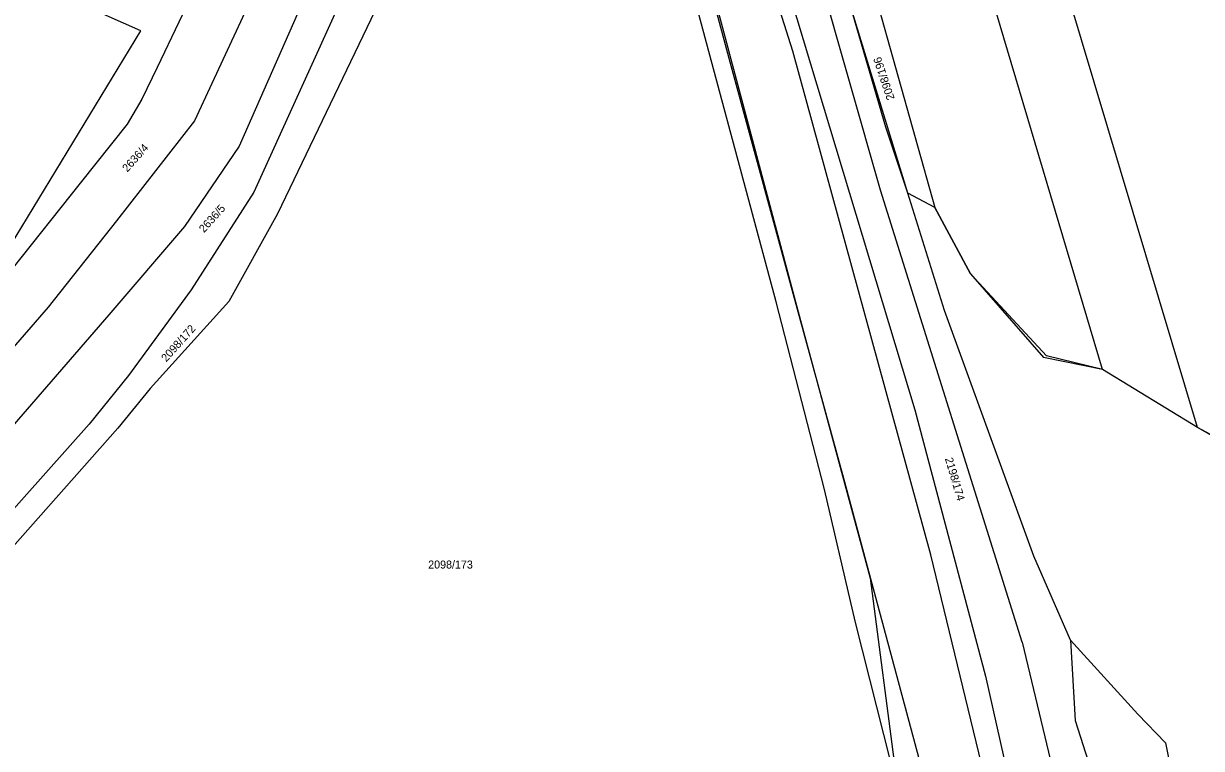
# Model space of a CAD drawing. Extents: x -581999 to -572728, y -1219553 to -1212032.
# Drawn here: x -576696.1 to -576401.8, y -1215188.7 to -1215007.7 of the extents above; entities that cross this region are included whole.
import ezdxf

# ---------------------------------------------------------------- set-up
doc = ezdxf.new("R2010")
doc.units = 0
for name, color, linetype in [('Vrstva 1', 7, 'Continuous'), ('Vrstva 2', 7, 'Continuous'), ('Vrstva 4', 7, 'Continuous'), ('Vrstva 63', 7, 'Continuous')]:
    doc.layers.add(name, color=color, linetype=linetype)

msp = doc.modelspace()

# ---------------------------------------------------------------- linework, layer by layer
at = {"layer": 'Vrstva 1'}
for p, q in [((-576426.475, -1215094.083), (-576490.872, -1214877.571)), ((-576402.736, -1215108.527), (-576468.095, -1214890.51)), ((-576483.173, -1215000.943), (-576468.416, -1215053.601)), ((-576480.59, -1215033.583), (-576489.589, -1215002.748)), ((-576475.153, -1215049.99), (-576480.59, -1215033.583)), ((-576468.416, -1215053.601), (-576475.153, -1215049.99)), ((-576465.959, -1215079.313), (-576475.153, -1215049.99)), ((-576468.416, -1215053.601), (-576459.433, -1215070.151)), ((-576459.433, -1215070.151), (-576441.232, -1215091.074)), ((-576426.475, -1215094.083), (-576441.232, -1215091.074)), ((-576402.736, -1215108.527), (-576426.475, -1215094.083)), ((-576364.24, -1215129.59), (-576402.736, -1215108.527))]:
    msp.add_line(p, q, dxfattribs=at)
for points in [[(-576666.812, -1215009.494), (-576721.865, -1214985.095), (-576796.846, -1214952.656), (-576875.331, -1214918.224)], [(-576508, -1215077.202), (-576528.404, -1215001.206), (-576543.968, -1214951.436)], [(-576651.928, -1214995.929), (-576662.755, -1215018.642), (-576666.581, -1215026.559), (-576670.24, -1215032.796), (-576681.933, -1215047.533)], [(-576605.278, -1214998.073), (-576632.632, -1215055.176)], [(-576638.609, -1215000.141), (-576653.423, -1215031.989), (-576672.862, -1215056.904)], [(-576625.555, -1215000.381), (-576642.227, -1215038.322), (-576655.918, -1215058.386)], [(-576616.254, -1215000.595), (-576638.582, -1215049.796)], [(-576700.755, -1215065.422), (-576666.812, -1215009.494)], [(-576681.933, -1215047.533), (-576699.047, -1215068.995), (-576708.757, -1215080.384)], [(-576638.582, -1215049.796), (-576654.22, -1215074.162), (-576669.873, -1215095.585), (-576679.737, -1215107.732)], [(-576632.632, -1215055.176), (-576644.796, -1215077.121), (-576664.501, -1215098.822), (-576672.544, -1215108.691)], [(-576672.862, -1215056.904), (-576689.977, -1215078.518), (-576711.817, -1215103.568)], [(-576655.918, -1215058.386), (-576674.837, -1215080.443), (-576700.014, -1215109.592)], [(-576495.959, -1215124.039), (-576508, -1215077.202)], [(-576434.448, -1215161.709), (-576443.603, -1215140.726), (-576465.959, -1215079.313)], [(-576679.737, -1215107.732), (-576712.28, -1215144.232)], [(-576672.544, -1215108.691), (-576703.42, -1215143.521)], [(-576478.74, -1215253.659), (-576483.432, -1215217.963), (-576485.664, -1215201.807), (-576477.556, -1215199.417), (-576488.208, -1215157.309), (-576495.959, -1215124.039)], [(-576434.448, -1215161.709), (-576433.334, -1215181.756), (-576418.983, -1215226.531), (-576413.941, -1215252.869)], [(-576417.69, -1215180.173), (-576434.448, -1215161.709)], [(-576417.69, -1215180.173), (-576410.735, -1215187.369), (-576406.041, -1215210.386), (-576398.78, -1215245.128), (-576396.235, -1215255.672)]]:
    msp.add_lwpolyline(points, dxfattribs=at)
at = {"layer": 'Vrstva 4'}
for p, q in [((-576542.835, -1214873.844), (-576473.384, -1215104.17)), ((-576503.879, -1215014.529), (-576546.839, -1214877.958)), ((-576469.406, -1215140.368), (-576503.879, -1215014.529)), ((-576455.113, -1215255.004), (-576490.849, -1215122.241)), ((-576434.893, -1215282.42), (-576469.406, -1215140.368))]:
    msp.add_line(p, q, dxfattribs=at)
for points in [[(-576502.577, -1215079.7), (-576519.772, -1215016.372), (-576537.006, -1214952.102)], [(-576446.522, -1215162.191), (-576481.96, -1215049.291), (-576505.061, -1214968.362)], [(-576490.849, -1215122.241), (-576502.577, -1215079.7)], [(-576473.384, -1215104.17), (-576455.748, -1215170.656), (-576449.273, -1215199.243), (-576436.102, -1215249.165)], [(-576446.522, -1215162.191), (-576438.558, -1215195.561), (-576435.418, -1215205.441)]]:
    msp.add_lwpolyline(points, dxfattribs=at)
at = {"layer": 'Vrstva 63'}
for p, q in [((-576523.468, -1215001.148), (-576502.577, -1215079.7)), ((-576475.153, -1215049.99), (-576489.589, -1215002.748)), ((-576468.416, -1215053.601), (-576475.153, -1215049.99)), ((-576459.433, -1215070.151), (-576468.416, -1215053.601)), ((-576440.493, -1215090.638), (-576459.433, -1215070.151)), ((-576502.577, -1215079.7), (-576484.57, -1215146.163)), ((-576426.475, -1215094.083), (-576440.493, -1215090.638)), ((-576402.736, -1215108.527), (-576426.475, -1215094.083)), ((-576330.235, -1215150.653), (-576402.736, -1215108.527)), ((-576484.57, -1215146.163), (-576477.556, -1215199.417))]:
    msp.add_line(p, q, dxfattribs=at)

# ---------------------------------------------------------------- texts
at = {"layer": 'Vrstva 2'}
for s, rotation, p in [('2098/196', 108.38789, (-576478.394, -1215026.388)), ('2636/4', 48.0093, (-576670.184, -1215044.903)), ('2636/5', 48.0093, (-576650.996, -1215060.037)), ('2098/172', 48.0093, (-576660.435, -1215092.306)), ('2198/174', 286.33138, (-576465.877, -1215116.354))]:
    msp.add_text(s, height=2, rotation=rotation, dxfattribs=at).set_placement(p)
msp.add_text('2098/173', height=2, dxfattribs=at).set_placement((-576594.991, -1215143.793))

doc.saveas('drawing.dxf')
